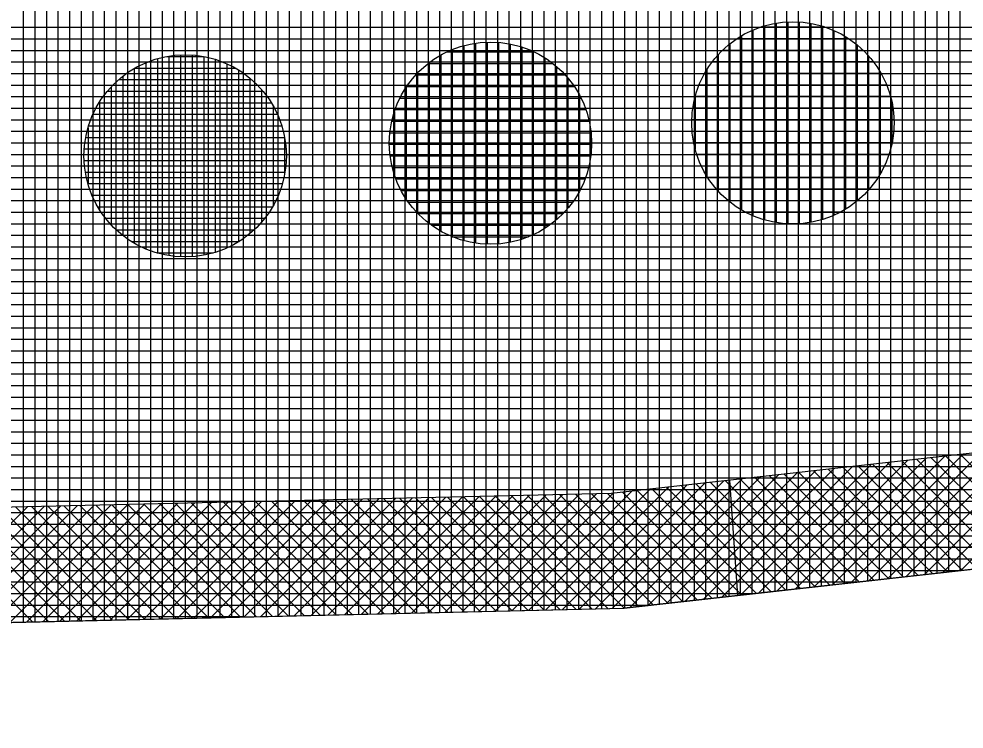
# Model space of a CAD drawing. Extents: x -565346 to -564154, y -1097386 to -1095620.
# Drawn here: x -565241.4 to -565225.05, y -1095873.28 to -1095860.99 of the extents above; entities that cross this region are included whole.
import ezdxf

# ---------------------------------------------------------------- set-up
doc = ezdxf.new("R2010")
doc.units = 0
for name, color, linetype in [('Vrstva 1', 7, 'Continuous'), ('Vrstva 41', 7, 'Continuous'), ('Vrstva 42', 7, 'Continuous'), ('Vrstva 43', 7, 'Continuous'), ('Vrstva 44', 7, 'Continuous')]:
    doc.layers.add(name, color=color, linetype=linetype)

msp = doc.modelspace()

# ---------------------------------------------------------------- linework, layer by layer
at = {"layer": 'Vrstva 1'}
for p in [(-565052.84, -1095851.27), (-565318.28, -1095873.19)]:
    msp.add_line(p, (-565230.93, -1095871.19), dxfattribs=at)
at = {"layer": 'Vrstva 41'}
for p, q in [((-565224.11, -1095868.414), (-565226.376, -1095870.681)), ((-565223.792, -1095868.379), (-565226.058, -1095870.645)), ((-565223.473, -1095868.343), (-565225.739, -1095870.609)), ((-565223.155, -1095868.307), (-565225.421, -1095870.574)), ((-565222.836, -1095868.272), (-565225.103, -1095870.538)), ((-565225.702, -1095868.592), (-565227.969, -1095870.859)), ((-565225.384, -1095868.557), (-565227.65, -1095870.823)), ((-565225.065, -1095868.521), (-565227.332, -1095870.788)), ((-565224.747, -1095868.486), (-565227.013, -1095870.752)), ((-565224.429, -1095868.45), (-565226.695, -1095870.716)), ((-565223.806, -1095870.393), (-565225.616, -1095868.583)), ((-565223.552, -1095870.365), (-565225.362, -1095868.554)), ((-565223.297, -1095870.336), (-565225.108, -1095868.526)), ((-565226.976, -1095868.735), (-565229.243, -1095871.001)), ((-565226.658, -1095868.699), (-565228.924, -1095870.966)), ((-565226.339, -1095868.664), (-565228.606, -1095870.93)), ((-565226.021, -1095868.628), (-565228.287, -1095870.894)), ((-565225.332, -1095870.564), (-565227.143, -1095868.754)), ((-565225.078, -1095870.535), (-565226.888, -1095868.725)), ((-565224.824, -1095870.507), (-565226.634, -1095868.697)), ((-565224.569, -1095870.479), (-565226.38, -1095868.668)), ((-565224.315, -1095870.45), (-565226.125, -1095868.64)), ((-565224.06, -1095870.422), (-565225.871, -1095868.611)), ((-565228.569, -1095868.913), (-565230.835, -1095871.179)), ((-565228.25, -1095868.877), (-565230.516, -1095871.144)), ((-565227.932, -1095868.842), (-565230.198, -1095871.108)), ((-565227.613, -1095868.806), (-565229.879, -1095871.072)), ((-565227.295, -1095868.771), (-565229.561, -1095871.037)), ((-565226.604, -1095870.706), (-565228.415, -1095868.896)), ((-565226.35, -1095870.678), (-565228.16, -1095868.867)), ((-565226.096, -1095870.649), (-565227.906, -1095868.839)), ((-565225.841, -1095870.621), (-565227.652, -1095868.81)), ((-565225.587, -1095870.592), (-565227.397, -1095868.782)), ((-565229.842, -1095869.056), (-565232.001, -1095871.215)), ((-565229.524, -1095869.02), (-565231.712, -1095871.208)), ((-565229.205, -1095868.984), (-565231.422, -1095871.201)), ((-565228.887, -1095868.949), (-565231.133, -1095871.195)), ((-565228.131, -1095870.877), (-565229.941, -1095869.067)), ((-565227.876, -1095870.848), (-565229.687, -1095869.038)), ((-565227.622, -1095870.82), (-565229.432, -1095869.01)), ((-565227.368, -1095870.792), (-565229.178, -1095868.981)), ((-565227.113, -1095870.763), (-565228.923, -1095868.953)), ((-565226.859, -1095870.735), (-565228.669, -1095868.924)), ((-565233.146, -1095869.247), (-565235.186, -1095871.287)), ((-565232.856, -1095869.241), (-565234.896, -1095871.281)), ((-565232.567, -1095869.234), (-565234.607, -1095871.274)), ((-565232.277, -1095869.228), (-565234.317, -1095871.268)), ((-565231.988, -1095869.221), (-565234.028, -1095871.261)), ((-565231.698, -1095869.214), (-565233.738, -1095871.254)), ((-565231.409, -1095869.208), (-565233.449, -1095871.248)), ((-565231.116, -1095869.198), (-565233.159, -1095871.241)), ((-565231.205, -1095871.196), (-565233.154, -1095869.248)), ((-565230.929, -1095871.19), (-565232.877, -1095869.241)), ((-565230.798, -1095869.162), (-565232.87, -1095871.234)), ((-565230.675, -1095871.161), (-565232.601, -1095869.235)), ((-565230.479, -1095869.127), (-565232.58, -1095871.228)), ((-565230.42, -1095871.133), (-565232.324, -1095869.229)), ((-565230.161, -1095869.091), (-565232.291, -1095871.221)), ((-565230.166, -1095871.105), (-565232.048, -1095869.222)), ((-565229.911, -1095871.076), (-565231.771, -1095869.216)), ((-565229.657, -1095871.048), (-565231.495, -1095869.21)), ((-565229.403, -1095871.019), (-565231.218, -1095869.204)), ((-565229.148, -1095870.991), (-565230.959, -1095869.18)), ((-565228.894, -1095870.962), (-565230.704, -1095869.152)), ((-565228.639, -1095870.934), (-565230.45, -1095869.123)), ((-565228.385, -1095870.905), (-565230.195, -1095869.095)), ((-565240.382, -1095869.413), (-565242.422, -1095871.453)), ((-565240.092, -1095869.406), (-565242.133, -1095871.447)), ((-565239.803, -1095869.399), (-565241.843, -1095871.44)), ((-565239.513, -1095869.393), (-565241.554, -1095871.433)), ((-565239.224, -1095869.386), (-565241.264, -1095871.427)), ((-565238.935, -1095869.38), (-565240.975, -1095871.42)), ((-565238.645, -1095869.373), (-565240.686, -1095871.413)), ((-565238.356, -1095869.366), (-565240.396, -1095871.407)), ((-565238.395, -1095871.361), (-565240.344, -1095869.412)), ((-565238.066, -1095869.36), (-565240.107, -1095871.4)), ((-565238.118, -1095871.355), (-565240.067, -1095869.405)), ((-565237.777, -1095869.353), (-565239.817, -1095871.393)), ((-565237.842, -1095871.348), (-565239.791, -1095869.399)), ((-565237.487, -1095869.347), (-565239.528, -1095871.387)), ((-565237.565, -1095871.342), (-565239.514, -1095869.393)), ((-565237.198, -1095869.34), (-565239.238, -1095871.38)), ((-565237.289, -1095871.336), (-565239.238, -1095869.386)), ((-565237.012, -1095871.329), (-565238.961, -1095869.38)), ((-565236.908, -1095869.333), (-565238.949, -1095871.374)), ((-565236.736, -1095871.323), (-565238.685, -1095869.374)), ((-565236.619, -1095869.327), (-565238.659, -1095871.367)), ((-565236.459, -1095871.317), (-565238.408, -1095869.368)), ((-565236.33, -1095869.32), (-565238.37, -1095871.36)), ((-565236.183, -1095871.31), (-565238.132, -1095869.361)), ((-565236.04, -1095869.314), (-565238.08, -1095871.354)), ((-565235.906, -1095871.304), (-565237.855, -1095869.355)), ((-565235.751, -1095869.307), (-565237.791, -1095871.347)), ((-565235.63, -1095871.298), (-565237.579, -1095869.349)), ((-565235.461, -1095869.3), (-565237.501, -1095871.34)), ((-565235.353, -1095871.291), (-565237.302, -1095869.342)), ((-565235.172, -1095869.294), (-565237.212, -1095871.334)), ((-565235.077, -1095871.285), (-565237.025, -1095869.336)), ((-565234.882, -1095869.287), (-565236.922, -1095871.327)), ((-565234.8, -1095871.279), (-565236.749, -1095869.33)), ((-565234.593, -1095869.281), (-565236.633, -1095871.321)), ((-565234.524, -1095871.272), (-565236.472, -1095869.323)), ((-565234.303, -1095869.274), (-565236.343, -1095871.314)), ((-565234.247, -1095871.266), (-565236.196, -1095869.317)), ((-565234.014, -1095869.267), (-565236.054, -1095871.307)), ((-565233.97, -1095871.26), (-565235.919, -1095869.311)), ((-565233.725, -1095869.261), (-565235.765, -1095871.301)), ((-565233.694, -1095871.253), (-565235.643, -1095869.304)), ((-565233.435, -1095869.254), (-565235.475, -1095871.294)), ((-565233.417, -1095871.247), (-565235.366, -1095869.298)), ((-565233.141, -1095871.241), (-565235.09, -1095869.292)), ((-565232.864, -1095871.234), (-565234.813, -1095869.286)), ((-565232.588, -1095871.228), (-565234.537, -1095869.279)), ((-565232.311, -1095871.222), (-565234.26, -1095869.273)), ((-565232.035, -1095871.215), (-565233.984, -1095869.267)), ((-565231.758, -1095871.209), (-565233.707, -1095869.26)), ((-565231.482, -1095871.203), (-565233.431, -1095869.254)), ((-565241.25, -1095869.432), (-565243.291, -1095871.473)), ((-565241.16, -1095871.424), (-565243.109, -1095869.475)), ((-565240.961, -1095869.426), (-565243.001, -1095871.466)), ((-565240.883, -1095871.418), (-565242.833, -1095869.469)), ((-565240.671, -1095869.419), (-565242.712, -1095871.46)), ((-565240.607, -1095871.412), (-565242.556, -1095869.462)), ((-565240.33, -1095871.405), (-565242.28, -1095869.456)), ((-565240.054, -1095871.399), (-565242.003, -1095869.45)), ((-565239.777, -1095871.393), (-565241.727, -1095869.443)), ((-565239.501, -1095871.386), (-565241.45, -1095869.437)), ((-565239.224, -1095871.38), (-565241.173, -1095869.431)), ((-565238.948, -1095871.374), (-565240.897, -1095869.424)), ((-565238.671, -1095871.367), (-565240.62, -1095869.418))]:
    msp.add_line(p, q, dxfattribs=at)
at = {"layer": 'Vrstva 42'}
msp.add_line((-565229.105, -1095868.973), (-565228.967, -1095870.97), dxfattribs=at)
msp.add_lwpolyline([(-565179.232, -1095865.407), (-565179.369, -1095863.41), (-565231.152, -1095869.202), (-565318.326, -1095871.191), (-565322.325, -1095871.281), (-565322.28, -1095873.28), (-565318.28, -1095873.19), (-565230.93, -1095871.19)], close=True, dxfattribs=at)
at = {"layer": 'Vrstva 43'}
for p, q in [((-565225.12, -1095855.353), (-565225.12, -1095870.54)), ((-565226.32, -1095855.516), (-565226.32, -1095870.674)), ((-565226.12, -1095855.489), (-565226.12, -1095870.652)), ((-565225.92, -1095855.462), (-565225.92, -1095870.63)), ((-565225.72, -1095855.434), (-565225.72, -1095870.607)), ((-565225.52, -1095855.407), (-565225.52, -1095870.585)), ((-565225.32, -1095855.38), (-565225.32, -1095870.563)), ((-565227.52, -1095855.679), (-565227.52, -1095870.809)), ((-565227.32, -1095855.652), (-565227.32, -1095870.786)), ((-565227.12, -1095855.625), (-565227.12, -1095870.764)), ((-565226.92, -1095855.598), (-565226.92, -1095870.741)), ((-565226.72, -1095855.571), (-565226.72, -1095870.719)), ((-565226.52, -1095855.543), (-565226.52, -1095870.697)), ((-565228.72, -1095855.843), (-565228.72, -1095870.943)), ((-565228.52, -1095855.816), (-565228.52, -1095870.92)), ((-565228.32, -1095855.788), (-565228.32, -1095870.898)), ((-565228.12, -1095855.761), (-565228.12, -1095870.876)), ((-565227.92, -1095855.734), (-565227.92, -1095870.853)), ((-565227.72, -1095855.707), (-565227.72, -1095870.831)), ((-565229.92, -1095856.006), (-565229.92, -1095871.077)), ((-565229.72, -1095855.979), (-565229.72, -1095871.055)), ((-565229.52, -1095855.952), (-565229.52, -1095871.032)), ((-565229.32, -1095855.925), (-565229.32, -1095871.01)), ((-565229.12, -1095855.897), (-565229.12, -1095870.988)), ((-565228.92, -1095855.87), (-565228.92, -1095870.965)), ((-565231.12, -1095856.17), (-565231.12, -1095871.194)), ((-565230.92, -1095856.142), (-565230.92, -1095871.189)), ((-565230.72, -1095856.115), (-565230.72, -1095871.167)), ((-565230.52, -1095856.088), (-565230.52, -1095871.144)), ((-565230.32, -1095856.061), (-565230.32, -1095871.122)), ((-565230.12, -1095856.033), (-565230.12, -1095871.099)), ((-565237.52, -1095856.334), (-565237.52, -1095871.341)), ((-565237.32, -1095856.329), (-565237.32, -1095871.336)), ((-565237.12, -1095856.324), (-565237.12, -1095871.332)), ((-565236.92, -1095856.32), (-565236.92, -1095871.327)), ((-565236.72, -1095856.315), (-565236.72, -1095871.323)), ((-565236.52, -1095856.311), (-565236.52, -1095871.318)), ((-565236.32, -1095856.306), (-565236.32, -1095871.313)), ((-565236.12, -1095856.301), (-565236.12, -1095871.309)), ((-565235.92, -1095856.297), (-565235.92, -1095871.304)), ((-565235.72, -1095856.292), (-565235.72, -1095871.3)), ((-565235.52, -1095856.288), (-565235.52, -1095871.295)), ((-565235.32, -1095856.283), (-565235.32, -1095871.291)), ((-565235.12, -1095856.278), (-565235.12, -1095871.286)), ((-565234.92, -1095856.274), (-565234.92, -1095871.281)), ((-565234.72, -1095856.269), (-565234.72, -1095871.277)), ((-565234.52, -1095856.265), (-565234.52, -1095871.272)), ((-565234.32, -1095856.26), (-565234.32, -1095871.268)), ((-565234.12, -1095856.255), (-565234.12, -1095871.263)), ((-565233.92, -1095856.251), (-565233.92, -1095871.258)), ((-565233.72, -1095856.246), (-565233.72, -1095871.254)), ((-565233.52, -1095856.242), (-565233.52, -1095871.249)), ((-565233.32, -1095856.237), (-565233.32, -1095871.245)), ((-565233.12, -1095856.232), (-565233.12, -1095871.24)), ((-565232.92, -1095856.228), (-565232.92, -1095871.236)), ((-565232.72, -1095856.223), (-565232.72, -1095871.231)), ((-565232.52, -1095856.219), (-565232.52, -1095871.226)), ((-565232.32, -1095856.214), (-565232.32, -1095871.222)), ((-565232.12, -1095856.21), (-565232.12, -1095871.217)), ((-565231.92, -1095856.205), (-565231.92, -1095871.213)), ((-565231.72, -1095856.2), (-565231.72, -1095871.208)), ((-565231.52, -1095856.196), (-565231.52, -1095871.204)), ((-565231.32, -1095856.191), (-565231.32, -1095871.199)), ((-565241.32, -1095856.421), (-565241.32, -1095871.428)), ((-565241.12, -1095856.416), (-565241.12, -1095871.423)), ((-565240.92, -1095856.412), (-565240.92, -1095871.419)), ((-565240.72, -1095856.407), (-565240.72, -1095871.414)), ((-565240.52, -1095856.402), (-565240.52, -1095871.41)), ((-565240.32, -1095856.398), (-565240.32, -1095871.405)), ((-565240.12, -1095856.393), (-565240.12, -1095871.4)), ((-565239.92, -1095856.389), (-565239.92, -1095871.396)), ((-565239.72, -1095856.384), (-565239.72, -1095871.391)), ((-565239.52, -1095856.379), (-565239.52, -1095871.387)), ((-565239.32, -1095856.375), (-565239.32, -1095871.382)), ((-565239.12, -1095856.37), (-565239.12, -1095871.378)), ((-565238.92, -1095856.366), (-565238.92, -1095871.373)), ((-565238.72, -1095856.361), (-565238.72, -1095871.368)), ((-565238.52, -1095856.357), (-565238.52, -1095871.364)), ((-565238.32, -1095856.352), (-565238.32, -1095871.359)), ((-565238.12, -1095856.347), (-565238.12, -1095871.355)), ((-565237.92, -1095856.343), (-565237.92, -1095871.35)), ((-565237.72, -1095856.338), (-565237.72, -1095871.345)), ((-565141.08, -1095861.14), (-565322.521, -1095861.14)), ((-565142.868, -1095861.34), (-565322.517, -1095861.34)), ((-565144.656, -1095861.54), (-565322.513, -1095861.54)), ((-565146.445, -1095861.74), (-565322.509, -1095861.74)), ((-565148.233, -1095861.94), (-565322.505, -1095861.94)), ((-565150.021, -1095862.14), (-565322.501, -1095862.14)), ((-565151.809, -1095862.34), (-565322.497, -1095862.34)), ((-565153.597, -1095862.54), (-565322.493, -1095862.54)), ((-565155.385, -1095862.74), (-565322.489, -1095862.74)), ((-565157.173, -1095862.94), (-565322.485, -1095862.94)), ((-565158.961, -1095863.14), (-565322.481, -1095863.14)), ((-565160.749, -1095863.34), (-565322.477, -1095863.34)), ((-565162.537, -1095863.54), (-565322.473, -1095863.54)), ((-565164.325, -1095863.74), (-565322.469, -1095863.74)), ((-565166.113, -1095863.94), (-565322.465, -1095863.94)), ((-565167.901, -1095864.14), (-565322.461, -1095864.14)), ((-565169.689, -1095864.34), (-565322.457, -1095864.34)), ((-565171.477, -1095864.54), (-565322.453, -1095864.54)), ((-565173.265, -1095864.74), (-565322.449, -1095864.74)), ((-565175.053, -1095864.94), (-565322.445, -1095864.94)), ((-565176.841, -1095865.14), (-565322.441, -1095865.14)), ((-565178.629, -1095865.34), (-565322.437, -1095865.34)), ((-565180.418, -1095865.54), (-565322.433, -1095865.54)), ((-565182.206, -1095865.74), (-565322.429, -1095865.74)), ((-565183.994, -1095865.94), (-565322.426, -1095865.94)), ((-565185.782, -1095866.14), (-565322.422, -1095866.14)), ((-565187.57, -1095866.34), (-565322.418, -1095866.34)), ((-565189.358, -1095866.54), (-565322.414, -1095866.54)), ((-565191.146, -1095866.74), (-565322.41, -1095866.74)), ((-565192.934, -1095866.94), (-565322.406, -1095866.94)), ((-565194.722, -1095867.14), (-565322.402, -1095867.14)), ((-565196.51, -1095867.34), (-565322.398, -1095867.34)), ((-565198.298, -1095867.54), (-565322.394, -1095867.54)), ((-565200.086, -1095867.74), (-565322.39, -1095867.74)), ((-565201.874, -1095867.94), (-565322.386, -1095867.94)), ((-565203.662, -1095868.14), (-565322.382, -1095868.14)), ((-565205.45, -1095868.34), (-565322.378, -1095868.34)), ((-565207.238, -1095868.54), (-565322.374, -1095868.54)), ((-565209.026, -1095868.74), (-565322.37, -1095868.74)), ((-565210.814, -1095868.94), (-565322.366, -1095868.94)), ((-565212.602, -1095869.14), (-565322.362, -1095869.14)), ((-565214.391, -1095869.34), (-565322.358, -1095869.34)), ((-565216.179, -1095869.54), (-565322.354, -1095869.54)), ((-565217.967, -1095869.74), (-565322.35, -1095869.74)), ((-565219.755, -1095869.94), (-565322.346, -1095869.94)), ((-565221.543, -1095870.14), (-565322.342, -1095870.14)), ((-565223.331, -1095870.34), (-565322.338, -1095870.34)), ((-565225.119, -1095870.54), (-565322.334, -1095870.54)), ((-565226.907, -1095870.74), (-565322.33, -1095870.74)), ((-565228.695, -1095870.94), (-565322.326, -1095870.94)), ((-565230.483, -1095871.14), (-565322.322, -1095871.14)), ((-565237.481, -1095871.34), (-565322.318, -1095871.34))]:
    msp.add_line(p, q, dxfattribs=at)
msp.add_lwpolyline([(-565311.82, -1095858.04), (-565322.62, -1095856.13), (-565322.28, -1095873.28), (-565318.28, -1095873.19), (-565230.93, -1095871.19), (-565052.84, -1095851.27), (-565052.77, -1095836.13), (-565130.42, -1095846.37), (-565188.3, -1095850.34), (-565231.27, -1095856.19)], close=True, dxfattribs=at)
at = {"layer": 'Vrstva 44'}
for p, q in [((-565228.3, -1095861.065), (-565228.3, -1095864.514)), ((-565228.1, -1095861.044), (-565228.1, -1095864.536)), ((-565227.9, -1095861.045), (-565227.9, -1095864.536)), ((-565227.7, -1095861.069), (-565227.7, -1095864.511)), ((-565228.7, -1095861.184), (-565228.7, -1095864.397)), ((-565228.558, -1095861.13), (-565227.46, -1095861.13)), ((-565228.5, -1095861.111), (-565228.5, -1095864.47)), ((-565227.5, -1095861.116), (-565227.5, -1095864.462)), ((-565227.3, -1095861.192), (-565227.3, -1095864.388)), ((-565233.3, -1095861.393), (-565233.3, -1095864.888)), ((-565233.1, -1095861.397), (-565233.1, -1095864.883)), ((-565228.972, -1095861.33), (-565227.046, -1095861.33)), ((-565228.9, -1095861.285), (-565228.9, -1095864.295)), ((-565227.1, -1095861.297), (-565227.1, -1095864.285)), ((-565233.989, -1095861.56), (-565232.492, -1095861.56)), ((-565233.9, -1095861.521), (-565233.9, -1095864.76)), ((-565233.7, -1095861.452), (-565233.7, -1095864.828)), ((-565233.5, -1095861.411), (-565233.5, -1095864.869)), ((-565232.9, -1095861.424), (-565232.9, -1095864.855)), ((-565232.7, -1095861.476), (-565232.7, -1095864.803)), ((-565232.5, -1095861.556), (-565232.5, -1095864.725)), ((-565229.223, -1095861.53), (-565226.797, -1095861.53)), ((-565229.1, -1095861.422), (-565229.1, -1095864.159)), ((-565226.9, -1095861.437), (-565226.9, -1095864.14)), ((-565239, -1095861.678), (-565239, -1095865.042)), ((-565238.84, -1095861.64), (-565238.206, -1095861.64)), ((-565238.8, -1095861.634), (-565238.8, -1095865.086)), ((-565238.6, -1095861.614), (-565238.6, -1095865.107)), ((-565238.4, -1095861.616), (-565238.4, -1095865.106)), ((-565238.2, -1095861.641), (-565238.2, -1095865.079)), ((-565238, -1095861.689), (-565238, -1095865.029)), ((-565234.1, -1095861.618), (-565234.1, -1095864.662)), ((-565232.3, -1095861.665), (-565232.3, -1095864.614)), ((-565229.401, -1095861.73), (-565226.62, -1095861.73)), ((-565229.3, -1095861.609), (-565229.3, -1095863.97)), ((-565226.7, -1095861.632), (-565226.7, -1095863.949)), ((-565239.4, -1095861.849), (-565239.4, -1095864.87)), ((-565239.383, -1095861.84), (-565237.656, -1095861.84)), ((-565239.2, -1095861.749), (-565239.2, -1095864.971)), ((-565237.8, -1095861.767), (-565237.8, -1095864.953)), ((-565237.6, -1095861.873), (-565237.6, -1095864.848)), ((-565234.315, -1095861.76), (-565232.166, -1095861.76)), ((-565234.3, -1095861.748), (-565234.3, -1095864.531)), ((-565232.1, -1095861.814), (-565232.1, -1095864.466)), ((-565229.5, -1095861.875), (-565229.5, -1095863.704)), ((-565239.666, -1095862.04), (-565237.374, -1095862.04)), ((-565239.6, -1095861.984), (-565239.6, -1095864.737)), ((-565237.4, -1095862.016), (-565237.4, -1095864.702)), ((-565234.531, -1095861.96), (-565231.95, -1095861.96)), ((-565234.5, -1095861.928), (-565234.5, -1095864.352)), ((-565231.9, -1095862.015), (-565231.9, -1095864.263)), ((-565229.533, -1095861.93), (-565226.487, -1095861.93)), ((-565226.5, -1095861.908), (-565226.5, -1095863.672)), ((-565239.8, -1095862.169), (-565239.8, -1095864.551)), ((-565237.2, -1095862.213), (-565237.2, -1095864.507)), ((-565234.7, -1095862.179), (-565234.7, -1095864.102)), ((-565234.688, -1095862.16), (-565231.791, -1095862.16)), ((-565229.629, -1095862.13), (-565226.391, -1095862.13)), ((-565239.862, -1095862.24), (-565237.176, -1095862.24)), ((-565234.805, -1095862.36), (-565231.676, -1095862.36)), ((-565231.7, -1095862.31), (-565231.7, -1095863.967)), ((-565229.7, -1095862.34), (-565229.7, -1095863.238)), ((-565229.697, -1095862.33), (-565226.324, -1095862.33)), ((-565240.007, -1095862.44), (-565237.034, -1095862.44)), ((-565240, -1095862.429), (-565240, -1095864.29)), ((-565237, -1095862.495), (-565237, -1095864.224)), ((-565229.74, -1095862.53), (-565226.281, -1095862.53)), ((-565226.3, -1095862.42), (-565226.3, -1095863.153)), ((-565240.114, -1095862.64), (-565236.926, -1095862.64)), ((-565234.9, -1095862.591), (-565234.9, -1095863.692)), ((-565234.891, -1095862.56), (-565231.591, -1095862.56)), ((-565240.189, -1095862.84), (-565236.85, -1095862.84)), ((-565234.947, -1095862.76), (-565231.532, -1095862.76)), ((-565229.758, -1095862.73), (-565226.262, -1095862.73)), ((-565240.2, -1095862.877), (-565240.2, -1095863.843)), ((-565234.979, -1095862.96), (-565231.501, -1095862.96)), ((-565231.5, -1095862.968), (-565231.5, -1095863.31)), ((-565229.752, -1095862.93), (-565226.266, -1095862.93)), ((-565240.239, -1095863.04), (-565236.801, -1095863.04)), ((-565236.8, -1095863.048), (-565236.8, -1095863.676)), ((-565234.988, -1095863.16), (-565231.492, -1095863.16)), ((-565229.725, -1095863.13), (-565226.295, -1095863.13)), ((-565240.265, -1095863.24), (-565236.776, -1095863.24)), ((-565234.975, -1095863.36), (-565231.506, -1095863.36)), ((-565229.674, -1095863.33), (-565226.347, -1095863.33)), ((-565240.268, -1095863.44), (-565236.773, -1095863.44)), ((-565240.246, -1095863.64), (-565236.793, -1095863.64)), ((-565234.938, -1095863.56), (-565231.542, -1095863.56)), ((-565229.595, -1095863.53), (-565226.425, -1095863.53)), ((-565240.201, -1095863.84), (-565236.838, -1095863.84)), ((-565234.875, -1095863.76), (-565231.604, -1095863.76)), ((-565229.484, -1095863.73), (-565226.535, -1095863.73)), ((-565234.784, -1095863.96), (-565231.696, -1095863.96)), ((-565229.338, -1095863.93), (-565226.684, -1095863.93)), ((-565240.131, -1095864.04), (-565236.91, -1095864.04)), ((-565234.661, -1095864.16), (-565231.82, -1095864.16)), ((-565229.133, -1095864.13), (-565226.887, -1095864.13)), ((-565240.032, -1095864.24), (-565237.009, -1095864.24)), ((-565228.839, -1095864.33), (-565227.183, -1095864.33)), ((-565239.894, -1095864.44), (-565237.145, -1095864.44)), ((-565234.492, -1095864.36), (-565231.988, -1095864.36)), ((-565239.712, -1095864.64), (-565237.328, -1095864.64)), ((-565234.259, -1095864.56), (-565232.219, -1095864.56)), ((-565228.182, -1095864.53), (-565227.84, -1095864.53)), ((-565233.901, -1095864.76), (-565232.583, -1095864.76)), ((-565239.452, -1095864.84), (-565237.588, -1095864.84)), ((-565239.009, -1095865.04), (-565238.035, -1095865.04))]:
    msp.add_line(p, q, dxfattribs=at)
for centre in [(-565228.01, -1095862.79), (-565233.24, -1095863.14), (-565238.52, -1095863.36)]:
    msp.add_circle(centre, 1.75, dxfattribs=at)

doc.saveas('drawing.dxf')
